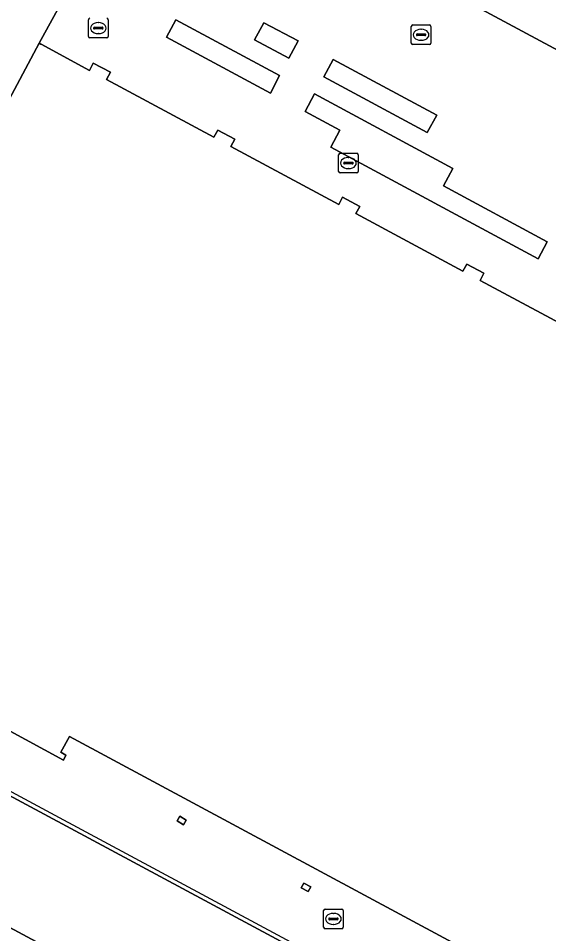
# Model space of a CAD drawing. Extents: x 159489 to 160304, y 383825 to 384531.
# Drawn here: x 159804.16 to 159831.19, y 384217.54 to 384264.17 of the extents above; entities that cross this region are included whole.
import ezdxf

# ---------------------------------------------------------------- set-up
doc = ezdxf.new("R2010")
doc.units = 0
for name, color, linetype in [('IMGEO_Groenvoorziening', 7, 'Continuous'), ('IMGEO_Kolk', 7, 'Continuous'), ('IMGEO_Lijnafwatering', 7, 'Continuous'), ('IMGEO_Pand', 7, 'Continuous'), ('IMGEO_Rioolput', 7, 'Continuous'), ('IMGEO_Voetpad_gesloten', 7, 'Continuous'), ('IMGEO_Voetpad_open', 7, 'Continuous')]:
    doc.layers.add(name, color=color, linetype=linetype)

msp = doc.modelspace()

# ---------------------------------------------------------------- linework, layer by layer
at = {"layer": 'IMGEO_Groenvoorziening'}
for points in [[(159812.183, 384264.093), (159811.716, 384263.2), (159817.006, 384260.35), (159817.475, 384261.247)], [(159816.666, 384263.946), (159816.198, 384263.078), (159817.952, 384262.131), (159818.429, 384263.017)], [(159820.198, 384262.067), (159819.725, 384261.179), (159825, 384258.346), (159825.485, 384259.231)], [(159819.253, 384260.313), (159818.774, 384259.422), (159820.538, 384258.474), (159820.079, 384257.606), (159830.649, 384251.925), (159831.113, 384252.785), (159825.829, 384255.63), (159826.299, 384256.512)]]:
    msp.add_lwpolyline(points, close=True, dxfattribs=at)
at = {"layer": 'IMGEO_Kolk'}
for p, q in [((159807.735, 384263.242), (159807.735, 384264.094)), ((159808.223, 384263.948), (159808.248, 384263.948)), ((159808.736, 384264.094), (159808.736, 384263.242)), ((159807.994, 384263.662), (159807.994, 384263.674)), ((159808.432, 384263.625), (159808.034, 384263.625)), ((159808.037, 384263.711), (159808.435, 384263.711)), ((159808.478, 384263.674), (159808.478, 384263.662)), ((159824.186, 384262.902), (159824.186, 384263.754)), ((159824.261, 384263.828), (159825.113, 384263.828)), ((159824.674, 384263.608), (159824.699, 384263.608)), ((159825.187, 384263.754), (159825.187, 384262.902)), ((159808.662, 384263.168), (159807.81, 384263.168)), ((159808.246, 384263.388), (159808.221, 384263.388)), ((159824.445, 384263.322), (159824.445, 384263.334)), ((159824.883, 384263.285), (159824.485, 384263.285)), ((159824.488, 384263.371), (159824.886, 384263.371)), ((159824.697, 384263.048), (159824.672, 384263.048)), ((159824.929, 384263.334), (159824.929, 384263.322)), ((159825.113, 384262.828), (159824.261, 384262.828)), ((159820.482, 384256.367), (159820.482, 384257.219)), ((159820.557, 384257.293), (159821.409, 384257.293)), ((159820.97, 384257.073), (159820.995, 384257.073)), ((159821.483, 384257.219), (159821.483, 384256.367)), ((159820.741, 384256.787), (159820.741, 384256.799)), ((159821.179, 384256.75), (159820.781, 384256.75)), ((159820.784, 384256.836), (159821.182, 384256.836)), ((159820.993, 384256.513), (159820.968, 384256.513)), ((159821.225, 384256.799), (159821.225, 384256.787)), ((159821.409, 384256.293), (159820.557, 384256.293))]:
    msp.add_line(p, q, dxfattribs=at)
for points in [[(159807.735, 384263.242), (159807.735, 384264.094)], [(159808.736, 384264.094), (159808.736, 384263.242)], [(159824.186, 384262.902), (159824.186, 384263.754)], [(159824.261, 384263.828), (159825.113, 384263.828)], [(159825.187, 384263.754), (159825.187, 384262.902)], [(159808.662, 384263.168), (159807.81, 384263.168)], [(159825.113, 384262.828), (159824.261, 384262.828)], [(159820.482, 384256.367), (159820.482, 384257.219)], [(159820.557, 384257.293), (159821.409, 384257.293)], [(159821.483, 384257.219), (159821.483, 384256.367)], [(159821.409, 384256.293), (159820.557, 384256.293)]]:
    msp.add_lwpolyline(points, dxfattribs=at)
for centre, radius, start, end in [((159807.812, 384264.092), 0.0765, 91.552, 178.448), ((159807.812, 384264.092), 0.0765, 91.552, 178.448), ((159808.66, 384264.092), 0.0765, 1.552, 88.448), ((159808.66, 384264.092), 0.0765, 1.552, 88.448), ((159808.034, 384263.671), 0.0403, 85.8775, 175.7526), ((159808.031, 384263.661), 0.0366, 178.938, 274.7102), ((159808.435, 384263.668), 0.043, 264.8664, 352.4533), ((159808.439, 384263.673), 0.0386, 1.7309, 96.639), ((159824.263, 384263.752), 0.0765, 91.552, 178.448), ((159824.263, 384263.752), 0.0765, 91.552, 178.448), ((159825.111, 384263.752), 0.0765, 1.552, 88.448), ((159825.111, 384263.752), 0.0765, 1.552, 88.448), ((159807.812, 384263.244), 0.0765, 181.552, 268.448), ((159807.812, 384263.244), 0.0765, 181.552, 268.448), ((159808.66, 384263.244), 0.0765, 271.552, 358.448), ((159808.66, 384263.244), 0.0765, 271.552, 358.448), ((159824.485, 384263.331), 0.0403, 85.8775, 175.7526), ((159824.482, 384263.321), 0.0366, 178.938, 274.7102), ((159824.886, 384263.328), 0.043, 264.8664, 352.4533), ((159824.89, 384263.333), 0.0386, 1.7309, 96.639), ((159824.263, 384262.904), 0.0765, 181.552, 268.448), ((159824.263, 384262.904), 0.0765, 181.552, 268.448), ((159825.111, 384262.904), 0.0765, 271.552, 358.448), ((159825.111, 384262.904), 0.0765, 271.552, 358.448), ((159820.559, 384257.217), 0.0765, 91.552, 178.448), ((159820.559, 384257.217), 0.0765, 91.552, 178.448), ((159821.407, 384257.217), 0.0765, 1.552, 88.448), ((159821.407, 384257.217), 0.0765, 1.552, 88.448), ((159820.781, 384256.796), 0.0403, 85.8775, 175.7526), ((159820.778, 384256.786), 0.0366, 178.938, 274.7102), ((159821.182, 384256.793), 0.043, 264.8664, 352.4533), ((159821.186, 384256.798), 0.0386, 1.7309, 96.639), ((159820.559, 384256.369), 0.0765, 181.552, 268.448), ((159820.559, 384256.369), 0.0765, 181.552, 268.448), ((159821.407, 384256.369), 0.0765, 271.552, 358.448), ((159821.407, 384256.369), 0.0765, 271.552, 358.448)]:
    msp.add_arc(centre, radius, start, end, dxfattribs=at)
for centre, major_axis, ratio, start_param, end_param in [((159808.222, 384263.668), (-0.387, 0.002), 0.722429, 4.712389, 7.853982), ((159808.247, 384263.668), (-0.39, 0.002), 0.717154, 1.570796, 4.712389), ((159824.673, 384263.328), (-0.387, 0.002), 0.722429, 4.712389, 7.853982), ((159824.698, 384263.328), (-0.39, 0.002), 0.717154, 1.570796, 4.712389), ((159820.969, 384256.793), (-0.387, 0.002), 0.722429, 4.712389, 7.853982), ((159820.994, 384256.793), (-0.39, 0.002), 0.717154, 1.570796, 4.712389)]:
    msp.add_ellipse(centre, major_axis=major_axis, ratio=ratio, start_param=start_param, end_param=end_param, dxfattribs=at)
at = {"layer": 'IMGEO_Lijnafwatering'}
for points in [[(159806.04, 384223.562), (159789.261, 384232.575)], [(159822.818, 384214.548), (159806.04, 384223.562)]]:
    msp.add_lwpolyline(points, dxfattribs=at)
at = {"layer": 'IMGEO_Pand'}
for points in [[(159833.176, 384247.87), (159827.698, 384250.814), (159827.89, 384251.179), (159827.01, 384251.65), (159826.814, 384251.289), (159821.363, 384254.218), (159821.559, 384254.59), (159820.679, 384255.059), (159820.486, 384254.691), (159814.995, 384257.641), (159815.19, 384258.01), (159814.32, 384258.479), (159814.124, 384258.109), (159808.654, 384261.049), (159808.85, 384261.419), (159807.98, 384261.89), (159807.783, 384261.517), (159805.316, 384262.843), (159805.298, 384262.853), (159805.217, 384262.896), (159794.97, 384243.698)], [(159790.384, 384235.106), (159806.455, 384226.373), (159806.58, 384226.639), (159806.333, 384226.788), (159806.759, 384227.581), (159832.355, 384213.828)]]:
    msp.add_lwpolyline(points, dxfattribs=at)
for points in [[(159812.716, 384223.329), (159812.392, 384223.526), (159812.249, 384223.292), (159812.573, 384223.094)], [(159819.061, 384219.926), (159818.715, 384220.118), (159818.581, 384219.877), (159818.927, 384219.684)]]:
    msp.add_lwpolyline(points, close=True, dxfattribs=at)
at = {"layer": 'IMGEO_Rioolput'}
for p, q in [((159819.717, 384217.87), (159819.717, 384218.722)), ((159819.792, 384218.796), (159820.644, 384218.796)), ((159820.718, 384218.722), (159820.718, 384217.87)), ((159819.976, 384218.29), (159819.976, 384218.302)), ((159820.414, 384218.253), (159820.016, 384218.253)), ((159820.019, 384218.339), (159820.417, 384218.339)), ((159820.205, 384218.576), (159820.23, 384218.576)), ((159820.46, 384218.302), (159820.46, 384218.29)), ((159820.644, 384217.796), (159819.792, 384217.796)), ((159820.228, 384218.016), (159820.203, 384218.016))]:
    msp.add_line(p, q, dxfattribs=at)
for points in [[(159819.717, 384217.87), (159819.717, 384218.722)], [(159819.792, 384218.796), (159820.644, 384218.796)], [(159820.718, 384218.722), (159820.718, 384217.87)], [(159820.644, 384217.796), (159819.792, 384217.796)]]:
    msp.add_lwpolyline(points, dxfattribs=at)
for centre, radius, start, end in [((159819.794, 384218.72), 0.0765, 91.552, 178.448), ((159819.794, 384218.72), 0.0765, 91.552, 178.448), ((159820.642, 384218.72), 0.0765, 1.552, 88.448), ((159820.642, 384218.72), 0.0765, 1.552, 88.448), ((159820.016, 384218.299), 0.0403, 85.8775, 175.7526), ((159820.013, 384218.289), 0.0366, 178.938, 274.7102), ((159820.417, 384218.296), 0.043, 264.8664, 352.4533), ((159820.421, 384218.301), 0.0386, 1.7309, 96.639), ((159819.794, 384217.872), 0.0765, 181.552, 268.448), ((159819.794, 384217.872), 0.0765, 181.552, 268.448), ((159820.642, 384217.872), 0.0765, 271.552, 358.448), ((159820.642, 384217.872), 0.0765, 271.552, 358.448)]:
    msp.add_arc(centre, radius, start, end, dxfattribs=at)
for centre, major_axis, ratio, start_param, end_param in [((159820.204, 384218.296), (-0.387, 0.002), 0.722429, 4.712389, 7.853982), ((159820.229, 384218.296), (-0.39, 0.002), 0.717154, 1.570796, 4.712389)]:
    msp.add_ellipse(centre, major_axis=major_axis, ratio=ratio, start_param=start_param, end_param=end_param, dxfattribs=at)
at = {"layer": 'IMGEO_Voetpad_gesloten'}
msp.add_lwpolyline([(159834.818, 384317.597), (159811.13, 384273.563), (159858.696, 384248.021), (159860.893, 384252.084), (159889.617, 384305.204)], dxfattribs=at)
at = {"layer": 'IMGEO_Voetpad_open'}
for points in [[(159805.217, 384262.896), (159810.735, 384272.959), (159808.808, 384274.012), (159807.914, 384274.488), (159806.472, 384271.815), (159807.258, 384271.38), (159803.908, 384265.143), (159803.136, 384265.59), (159798.51, 384256.983), (159790.427, 384241.94), (159787.543, 384236.596), (159790.384, 384235.106), (159790.678, 384235.657), (159791.689, 384237.551), (159794.97, 384243.698)], [(159811.716, 384263.2), (159812.183, 384264.093), (159817.475, 384261.247), (159817.006, 384260.35)], [(159817.952, 384262.131), (159816.198, 384263.078), (159816.666, 384263.946), (159818.429, 384263.017)], [(159819.725, 384261.179), (159820.198, 384262.067), (159825.485, 384259.231), (159825, 384258.346)], [(159820.079, 384257.606), (159820.538, 384258.474), (159818.774, 384259.422), (159819.253, 384260.313), (159826.299, 384256.512), (159825.829, 384255.63), (159831.113, 384252.785), (159830.649, 384251.925)], [(159890.081, 384178.186), (159789.088, 384232.417), (159786.238, 384227.228), (159886.537, 384173.398), (159887.304, 384172.975)], [(159890.081, 384178.186), (159887.304, 384172.975), (159886.537, 384173.398), (159786.238, 384227.228), (159789.088, 384232.417)], [(159812.249, 384223.292), (159812.392, 384223.526), (159812.716, 384223.329), (159812.573, 384223.094)], [(159818.581, 384219.877), (159818.715, 384220.118), (159819.061, 384219.926), (159818.927, 384219.684)]]:
    msp.add_lwpolyline(points, close=True, dxfattribs=at)
for points in [[(159858.696, 384248.021), (159811.13, 384273.563), (159810.899, 384273.289), (159810.735, 384272.959), (159805.217, 384262.896), (159805.298, 384262.853), (159805.316, 384262.843), (159807.783, 384261.517), (159807.98, 384261.89), (159808.85, 384261.419), (159808.654, 384261.049), (159814.124, 384258.109), (159814.32, 384258.479), (159815.19, 384258.01), (159814.995, 384257.641), (159820.486, 384254.691), (159820.679, 384255.059), (159821.559, 384254.59), (159821.363, 384254.218), (159826.814, 384251.289), (159827.01, 384251.65), (159827.89, 384251.179), (159827.698, 384250.814), (159833.176, 384247.87)], [(159806.759, 384227.581), (159806.333, 384226.788), (159806.58, 384226.639), (159806.455, 384226.373), (159790.384, 384235.106), (159787.543, 384236.596), (159784.49, 384230.909)], [(159786.709, 384224.175), (159811.286, 384210.982), (159830.635, 384200.595), (159841.233, 384194.906), (159846.022, 384192.335), (159850.876, 384189.729), (159870.224, 384179.343), (159880.668, 384173.736), (159888.635, 384169.463), (159893.253, 384178.177), (159891.472, 384180.7), (159875.43, 384189.271), (159875.566, 384189.534), (159875.806, 384189.41), (159876.265, 384190.214), (159850.676, 384203.98), (159832.355, 384213.828), (159806.759, 384227.581)]]:
    msp.add_lwpolyline(points, dxfattribs=at)

doc.saveas('drawing.dxf')
